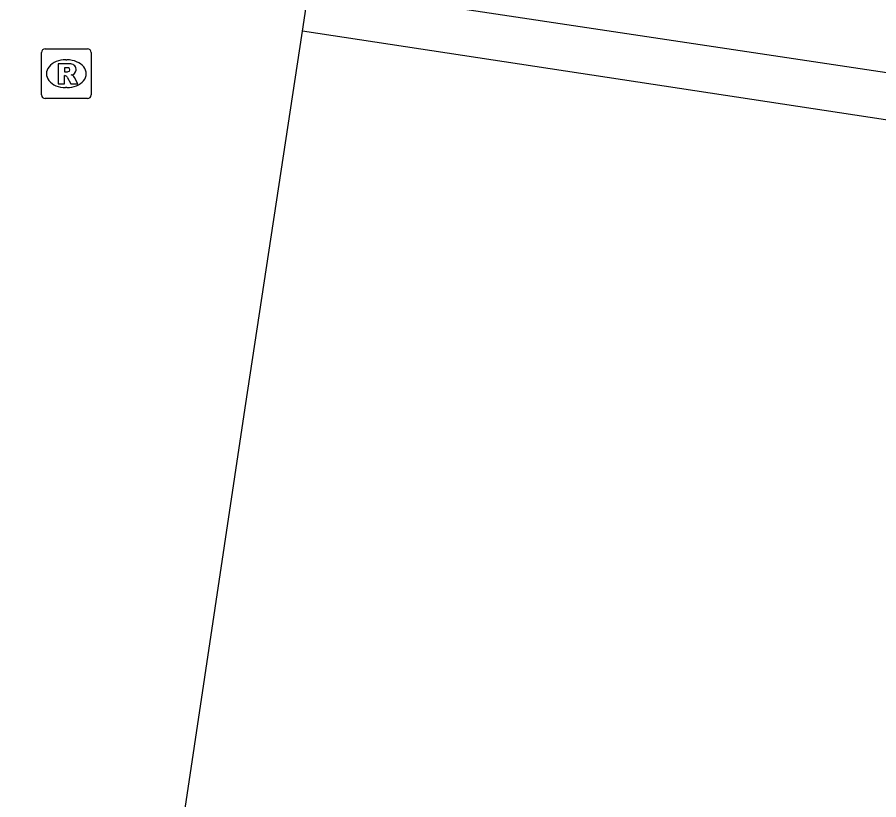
# Model space of a CAD drawing. Extents: x 164150 to 165261, y 382513 to 383432.
# Drawn here: x 164912.05 to 164929.38, y 382736.96 to 382752.69 of the extents above; entities that cross this region are included whole.
import ezdxf

# ---------------------------------------------------------------- set-up
doc = ezdxf.new("R2010")
doc.units = 0
for name, color, linetype in [('IMGEO_Hek', 7, 'Continuous'), ('IMGEO_Rioolput', 7, 'Continuous'), ('IMGEO_Voetpad_open', 7, 'Continuous')]:
    doc.layers.add(name, color=color, linetype=linetype)

msp = doc.modelspace()

# ---------------------------------------------------------------- linework, layer by layer
at = {"layer": 'IMGEO_Hek'}
msp.add_lwpolyline([(165016.371, 382737.43), (164917.785, 382752.413)], dxfattribs=at)
at = {"layer": 'IMGEO_Rioolput'}
for p, q in [((164912.535, 382751.132), (164912.535, 382751.984)), ((164912.61, 382752.058), (164913.462, 382752.058)), ((164913.536, 382751.984), (164913.536, 382751.132)), ((164913.023, 382751.838), (164913.048, 382751.838)), ((164913.046, 382751.278), (164913.021, 382751.278)), ((164913.462, 382751.058), (164912.61, 382751.058))]:
    msp.add_line(p, q, dxfattribs=at)
for points in [[(164912.535, 382751.132), (164912.535, 382751.984)], [(164912.61, 382752.058), (164913.462, 382752.058)], [(164913.536, 382751.984), (164913.536, 382751.132)], [(164913.124, 382751.756), (164912.872, 382751.758), (164912.872, 382751.358)], [(164913.05, 382751.677), (164912.996, 382751.677), (164912.996, 382751.596)], [(164912.872, 382751.358), (164912.996, 382751.358), (164912.996, 382751.52), (164913.007, 382751.52)], [(164912.996, 382751.596), (164913.048, 382751.596)], [(164913.054, 382751.491), (164913.125, 382751.358), (164913.265, 382751.358), (164913.2, 382751.484)], [(164913.462, 382751.058), (164912.61, 382751.058)]]:
    msp.add_lwpolyline(points, dxfattribs=at)
for centre, radius, start, end in [((164912.612, 382751.982), 0.0765, 91.552, 178.448), ((164912.612, 382751.982), 0.0765, 91.552, 178.448), ((164913.46, 382751.982), 0.0765, 1.552, 88.448), ((164913.46, 382751.982), 0.0765, 1.552, 88.448), ((164913.056, 382751.581), 0.0964, 77.0061, 93.1865), ((164913.07, 382751.638), 0.0378, 276.6634, 79.6772), ((164913.123, 382751.646), 0.109, 350.3612, 89.416), ((164913.121, 382751.646), 0.112, 277.5842, 350.9817), ((164913.006, 382751.467), 0.0533, 26.0293, 88.6989), ((164913.032, 382751.785), 0.19, 274.7715, 282.9687), ((164913.105, 382751.431), 0.108, 29.5134, 73.7905), ((164912.612, 382751.134), 0.0765, 181.552, 268.448), ((164912.612, 382751.134), 0.0765, 181.552, 268.448), ((164913.46, 382751.134), 0.0765, 271.552, 358.448), ((164913.46, 382751.134), 0.0765, 271.552, 358.448)]:
    msp.add_arc(centre, radius, start, end, dxfattribs=at)
for centre, major_axis, ratio, start_param, end_param in [((164913.022, 382751.558), (-0.387, 0.002), 0.722429, 4.712389, 7.853982), ((164913.047, 382751.558), (-0.39, 0.002), 0.717154, 1.570796, 4.712389)]:
    msp.add_ellipse(centre, major_axis=major_axis, ratio=ratio, start_param=start_param, end_param=end_param, dxfattribs=at)
at = {"layer": 'IMGEO_Voetpad_open'}
for points in [[(164918.462, 382753.249), (164968.621, 382745.721), (165011.436, 382739.279), (165014.336, 382759.108), (164990.297, 382762.731)], [(164885.567, 382635.198), (164899.875, 382633.059), (164916.634, 382744.841), (164917.785, 382752.413), (164917.921, 382753.31)]]:
    msp.add_lwpolyline(points, dxfattribs=at)

doc.saveas('drawing.dxf')
